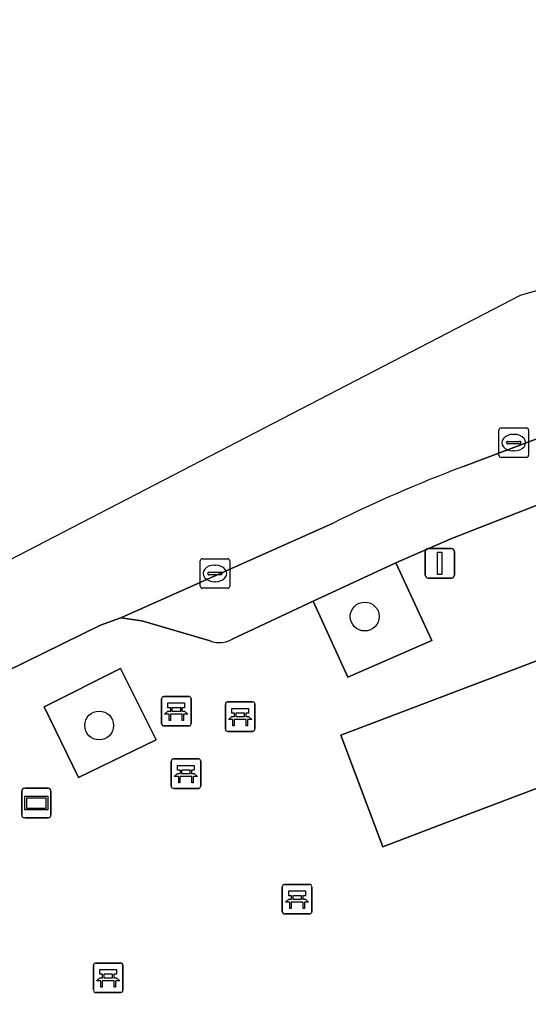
# Model space of a CAD drawing. Extents: x 159716 to 160783, y 383290 to 384031.
# Drawn here: x 159733.85 to 159751.09, y 383591.36 to 383624.33 of the extents above; entities that cross this region are included whole.
import ezdxf

# ---------------------------------------------------------------- set-up
doc = ezdxf.new("R2010")
doc.units = 0
for name, color, linetype in [('IMGEO_Bank', 7, 'Continuous'), ('IMGEO_Boom', 7, 'Continuous'), ('IMGEO_Groenvoorziening', 7, 'Continuous'), ('IMGEO_Informatiebord', 7, 'Continuous'), ('IMGEO_Kolk', 7, 'Continuous'), ('IMGEO_Lichtmast', 7, 'Continuous'), ('IMGEO_Pand', 7, 'Continuous'), ('IMGEO_Parkeervlak_open', 7, 'Continuous'), ('IMGEO_Rijbaan_lokaal_open', 7, 'Continuous'), ('IMGEO_Voetpad_open', 7, 'Continuous')]:
    doc.layers.add(name, color=color, linetype=linetype)

msp = doc.modelspace()

# ---------------------------------------------------------------- linework, layer by layer
at = {"layer": 'IMGEO_Bank'}
for p, q in [((159738.664, 383600.468), (159738.664, 383601.309)), ((159738.664, 383601.309), (159738.664, 383600.468)), ((159738.739, 383601.393), (159739.58, 383601.393)), ((159739.58, 383601.393), (159738.739, 383601.393)), ((159739.664, 383601.318), (159739.664, 383600.477)), ((159739.664, 383600.477), (159739.664, 383601.318)), ((159740.901, 383601.209), (159741.742, 383601.209)), ((159741.742, 383601.209), (159740.901, 383601.209)), ((159741.826, 383601.134), (159741.826, 383600.293)), ((159741.826, 383600.293), (159741.826, 383601.134)), ((159738.973, 383600.899), (159738.973, 383601.005)), ((159739.017, 383601.005), (159739.017, 383600.899)), ((159739.305, 383601.011), (159739.023, 383601.011)), ((159739.023, 383600.893), (159739.305, 383600.893)), ((159739.311, 383600.899), (159739.311, 383601.005)), ((159739.355, 383601.005), (159739.355, 383600.899)), ((159740.826, 383600.284), (159740.826, 383601.125)), ((159740.826, 383601.125), (159740.826, 383600.284)), ((159741.135, 383600.715), (159741.135, 383600.821)), ((159741.179, 383600.821), (159741.179, 383600.715)), ((159741.467, 383600.827), (159741.185, 383600.827)), ((159741.473, 383600.715), (159741.473, 383600.821)), ((159741.517, 383600.821), (159741.517, 383600.715)), ((159739.361, 383600.791), (159738.968, 383600.791)), ((159741.523, 383600.607), (159741.13, 383600.607)), ((159741.185, 383600.709), (159741.467, 383600.709)), ((159739.589, 383600.393), (159738.748, 383600.393)), ((159738.748, 383600.393), (159739.589, 383600.393)), ((159741.751, 383600.209), (159740.91, 383600.209)), ((159740.91, 383600.209), (159741.751, 383600.209)), ((159738.991, 383598.353), (159738.991, 383599.194)), ((159738.991, 383599.194), (159738.991, 383598.353)), ((159739.066, 383599.278), (159739.907, 383599.278)), ((159739.907, 383599.278), (159739.066, 383599.278)), ((159739.991, 383599.203), (159739.991, 383598.362)), ((159739.991, 383598.362), (159739.991, 383599.203)), ((159739.3, 383598.784), (159739.3, 383598.89)), ((159739.344, 383598.89), (159739.344, 383598.784)), ((159739.632, 383598.896), (159739.35, 383598.896)), ((159739.638, 383598.784), (159739.638, 383598.89)), ((159739.682, 383598.89), (159739.682, 383598.784)), ((159739.688, 383598.676), (159739.295, 383598.676)), ((159739.35, 383598.778), (159739.632, 383598.778)), ((159739.916, 383598.278), (159739.075, 383598.278)), ((159739.075, 383598.278), (159739.916, 383598.278)), ((159742.754, 383594.098), (159742.754, 383594.939)), ((159742.754, 383594.939), (159742.754, 383594.098)), ((159742.829, 383595.023), (159743.67, 383595.023)), ((159743.67, 383595.023), (159742.829, 383595.023)), ((159743.754, 383594.948), (159743.754, 383594.107)), ((159743.754, 383594.107), (159743.754, 383594.948)), ((159743.063, 383594.529), (159743.063, 383594.635)), ((159743.107, 383594.635), (159743.107, 383594.529)), ((159743.395, 383594.641), (159743.113, 383594.641)), ((159743.401, 383594.529), (159743.401, 383594.635)), ((159743.445, 383594.635), (159743.445, 383594.529)), ((159743.451, 383594.421), (159743.058, 383594.421)), ((159743.113, 383594.523), (159743.395, 383594.523)), ((159743.679, 383594.023), (159742.838, 383594.023)), ((159742.838, 383594.023), (159743.679, 383594.023)), ((159736.357, 383591.436), (159736.357, 383592.277)), ((159736.357, 383592.277), (159736.357, 383591.436)), ((159736.432, 383592.361), (159737.273, 383592.361)), ((159737.273, 383592.361), (159736.432, 383592.361)), ((159737.357, 383592.286), (159737.357, 383591.445)), ((159737.357, 383591.445), (159737.357, 383592.286)), ((159736.666, 383591.867), (159736.666, 383591.973)), ((159736.71, 383591.973), (159736.71, 383591.867)), ((159736.998, 383591.979), (159736.716, 383591.979)), ((159737.004, 383591.867), (159737.004, 383591.973)), ((159737.048, 383591.973), (159737.048, 383591.867)), ((159737.054, 383591.759), (159736.661, 383591.759)), ((159736.716, 383591.861), (159736.998, 383591.861)), ((159737.282, 383591.361), (159736.441, 383591.361)), ((159736.441, 383591.361), (159737.282, 383591.361))]:
    msp.add_line(p, q, dxfattribs=at)
for points in [[(159738.967, 383601.011), (159738.881, 383601.011), (159738.881, 383601.172), (159739.444, 383601.172), (159739.444, 383601.011), (159739.361, 383601.011)], [(159738.911, 383600.791), (159738.769, 383600.791), (159738.881, 383600.893), (159738.967, 383600.893)], [(159739.361, 383600.893), (159739.444, 383600.893), (159739.556, 383600.791), (159739.417, 383600.791)], [(159741.129, 383600.827), (159741.043, 383600.827), (159741.043, 383600.988), (159741.606, 383600.988), (159741.606, 383600.827), (159741.523, 383600.827)], [(159738.961, 383600.784), (159738.961, 383600.577), (159738.918, 383600.577), (159738.918, 383600.784)], [(159739.411, 383600.784), (159739.411, 383600.577), (159739.367, 383600.577), (159739.367, 383600.784)], [(159741.073, 383600.607), (159740.931, 383600.607), (159741.043, 383600.709), (159741.129, 383600.709)], [(159741.123, 383600.6), (159741.123, 383600.393), (159741.08, 383600.393), (159741.08, 383600.6)], [(159741.523, 383600.709), (159741.606, 383600.709), (159741.718, 383600.607), (159741.579, 383600.607)], [(159741.573, 383600.6), (159741.573, 383600.393), (159741.529, 383600.393), (159741.529, 383600.6)], [(159739.294, 383598.896), (159739.208, 383598.896), (159739.208, 383599.057), (159739.771, 383599.057), (159739.771, 383598.896), (159739.688, 383598.896)], [(159739.238, 383598.676), (159739.096, 383598.676), (159739.208, 383598.778), (159739.294, 383598.778)], [(159739.288, 383598.669), (159739.288, 383598.462), (159739.245, 383598.462), (159739.245, 383598.669)], [(159739.688, 383598.778), (159739.771, 383598.778), (159739.883, 383598.676), (159739.744, 383598.676)], [(159739.738, 383598.669), (159739.738, 383598.462), (159739.694, 383598.462), (159739.694, 383598.669)], [(159743.057, 383594.641), (159742.971, 383594.641), (159742.971, 383594.802), (159743.534, 383594.802), (159743.534, 383594.641), (159743.451, 383594.641)], [(159743.001, 383594.421), (159742.859, 383594.421), (159742.971, 383594.523), (159743.057, 383594.523)], [(159743.051, 383594.414), (159743.051, 383594.207), (159743.008, 383594.207), (159743.008, 383594.414)], [(159743.451, 383594.523), (159743.534, 383594.523), (159743.646, 383594.421), (159743.507, 383594.421)], [(159743.501, 383594.414), (159743.501, 383594.207), (159743.457, 383594.207), (159743.457, 383594.414)], [(159736.66, 383591.979), (159736.574, 383591.979), (159736.574, 383592.14), (159737.137, 383592.14), (159737.137, 383591.979), (159737.054, 383591.979)], [(159736.604, 383591.759), (159736.462, 383591.759), (159736.574, 383591.861), (159736.66, 383591.861)], [(159736.654, 383591.752), (159736.654, 383591.545), (159736.611, 383591.545), (159736.611, 383591.752)], [(159737.054, 383591.861), (159737.137, 383591.861), (159737.249, 383591.759), (159737.11, 383591.759)], [(159737.104, 383591.752), (159737.104, 383591.545), (159737.06, 383591.545), (159737.06, 383591.752)]]:
    msp.add_lwpolyline(points, dxfattribs=at)
for centre, radius, start, end in [((159738.742, 383601.315), 0.0779, 92.4484, 184.2845), ((159738.742, 383601.315), 0.0779, 92.4484, 184.2845), ((159739.586, 383601.315), 0.0779, 2.4484, 94.2845), ((159739.586, 383601.315), 0.0779, 2.4484, 94.2845), ((159740.904, 383601.131), 0.0779, 92.4484, 184.2845), ((159740.904, 383601.131), 0.0779, 92.4484, 184.2845), ((159741.748, 383601.131), 0.0779, 2.4484, 94.2845), ((159741.748, 383601.131), 0.0779, 2.4484, 94.2845), ((159738.966, 383601.004), 0.00671, 2.8957, 87.1043), ((159738.966, 383600.9), 0.00671, 272.8957, 357.1043), ((159739.023, 383601.004), 0.00671, 92.8957, 177.1043), ((159739.023, 383600.9), 0.00671, 182.8957, 267.1043), ((159739.305, 383601.004), 0.00671, 2.8957, 87.1043), ((159739.305, 383600.9), 0.00671, 272.8957, 357.1043), ((159739.362, 383601.004), 0.00671, 92.8957, 177.1043), ((159739.362, 383600.9), 0.00671, 182.8957, 267.1043), ((159741.128, 383600.82), 0.00671, 2.8957, 87.1043), ((159741.185, 383600.82), 0.00671, 92.8957, 177.1043), ((159741.467, 383600.82), 0.00671, 2.8957, 87.1043), ((159741.524, 383600.82), 0.00671, 92.8957, 177.1043), ((159738.911, 383600.784), 0.00671, 2.8957, 87.1043), ((159738.968, 383600.784), 0.00671, 92.8957, 177.1043), ((159739.36, 383600.784), 0.00671, 2.8957, 87.1043), ((159739.417, 383600.784), 0.00671, 92.8957, 177.1043), ((159739.586, 383600.471), 0.0779, 272.4484, 4.2845), ((159739.586, 383600.471), 0.0779, 272.4484, 4.2845), ((159741.073, 383600.6), 0.00671, 2.8957, 87.1043), ((159741.13, 383600.6), 0.00671, 92.8957, 177.1043), ((159741.128, 383600.716), 0.00671, 272.8957, 357.1043), ((159741.185, 383600.716), 0.00671, 182.8957, 267.1043), ((159741.467, 383600.716), 0.00671, 272.8957, 357.1043), ((159741.524, 383600.716), 0.00671, 182.8957, 267.1043), ((159741.522, 383600.6), 0.00671, 2.8957, 87.1043), ((159741.579, 383600.6), 0.00671, 92.8957, 177.1043), ((159738.742, 383600.471), 0.0779, 182.4484, 274.2845), ((159738.742, 383600.471), 0.0779, 182.4484, 274.2845), ((159740.904, 383600.287), 0.0779, 182.4484, 274.2845), ((159740.904, 383600.287), 0.0779, 182.4484, 274.2845), ((159741.748, 383600.287), 0.0779, 272.4484, 4.2845), ((159741.748, 383600.287), 0.0779, 272.4484, 4.2845), ((159739.069, 383599.2), 0.0779, 92.4484, 184.2845), ((159739.069, 383599.2), 0.0779, 92.4484, 184.2845), ((159739.913, 383599.2), 0.0779, 2.4484, 94.2845), ((159739.913, 383599.2), 0.0779, 2.4484, 94.2845), ((159739.293, 383598.889), 0.00671, 2.8957, 87.1043), ((159739.35, 383598.889), 0.00671, 92.8957, 177.1043), ((159739.632, 383598.889), 0.00671, 2.8957, 87.1043), ((159739.689, 383598.889), 0.00671, 92.8957, 177.1043), ((159739.238, 383598.669), 0.00671, 2.8957, 87.1043), ((159739.295, 383598.669), 0.00671, 92.8957, 177.1043), ((159739.293, 383598.785), 0.00671, 272.8957, 357.1043), ((159739.35, 383598.785), 0.00671, 182.8957, 267.1043), ((159739.632, 383598.785), 0.00671, 272.8957, 357.1043), ((159739.689, 383598.785), 0.00671, 182.8957, 267.1043), ((159739.687, 383598.669), 0.00671, 2.8957, 87.1043), ((159739.744, 383598.669), 0.00671, 92.8957, 177.1043), ((159739.069, 383598.356), 0.0779, 182.4484, 274.2845), ((159739.069, 383598.356), 0.0779, 182.4484, 274.2845), ((159739.913, 383598.356), 0.0779, 272.4484, 4.2845), ((159739.913, 383598.356), 0.0779, 272.4484, 4.2845), ((159742.832, 383594.945), 0.0779, 92.4484, 184.2845), ((159742.832, 383594.945), 0.0779, 92.4484, 184.2845), ((159743.676, 383594.945), 0.0779, 2.4484, 94.2845), ((159743.676, 383594.945), 0.0779, 2.4484, 94.2845), ((159743.056, 383594.634), 0.00671, 2.8957, 87.1043), ((159743.113, 383594.634), 0.00671, 92.8957, 177.1043), ((159743.395, 383594.634), 0.00671, 2.8957, 87.1043), ((159743.452, 383594.634), 0.00671, 92.8957, 177.1043), ((159743.001, 383594.414), 0.00671, 2.8957, 87.1043), ((159743.058, 383594.414), 0.00671, 92.8957, 177.1043), ((159743.056, 383594.53), 0.00671, 272.8957, 357.1043), ((159743.113, 383594.53), 0.00671, 182.8957, 267.1043), ((159743.395, 383594.53), 0.00671, 272.8957, 357.1043), ((159743.452, 383594.53), 0.00671, 182.8957, 267.1043), ((159743.45, 383594.414), 0.00671, 2.8957, 87.1043), ((159743.507, 383594.414), 0.00671, 92.8957, 177.1043), ((159742.832, 383594.101), 0.0779, 182.4484, 274.2845), ((159742.832, 383594.101), 0.0779, 182.4484, 274.2845), ((159743.676, 383594.101), 0.0779, 272.4484, 4.2845), ((159743.676, 383594.101), 0.0779, 272.4484, 4.2845), ((159736.435, 383592.283), 0.0779, 92.4484, 184.2845), ((159736.435, 383592.283), 0.0779, 92.4484, 184.2845), ((159737.279, 383592.283), 0.0779, 2.4484, 94.2845), ((159737.279, 383592.283), 0.0779, 2.4484, 94.2845), ((159736.659, 383591.972), 0.00671, 2.8957, 87.1043), ((159736.716, 383591.972), 0.00671, 92.8957, 177.1043), ((159736.998, 383591.972), 0.00671, 2.8957, 87.1043), ((159737.055, 383591.972), 0.00671, 92.8957, 177.1043), ((159736.604, 383591.752), 0.00671, 2.8957, 87.1043), ((159736.661, 383591.752), 0.00671, 92.8957, 177.1043), ((159736.659, 383591.868), 0.00671, 272.8957, 357.1043), ((159736.716, 383591.868), 0.00671, 182.8957, 267.1043), ((159736.998, 383591.868), 0.00671, 272.8957, 357.1043), ((159737.055, 383591.868), 0.00671, 182.8957, 267.1043), ((159737.053, 383591.752), 0.00671, 2.8957, 87.1043), ((159737.11, 383591.752), 0.00671, 92.8957, 177.1043), ((159736.435, 383591.439), 0.0779, 182.4484, 274.2845), ((159736.435, 383591.439), 0.0779, 182.4484, 274.2845), ((159737.279, 383591.439), 0.0779, 272.4484, 4.2845), ((159737.279, 383591.439), 0.0779, 272.4484, 4.2845)]:
    msp.add_arc(centre, radius, start, end, dxfattribs=at)
at = {"layer": 'IMGEO_Boom'}
for centre in [(159745.546, 383604.1), (159736.55, 383600.409)]:
    msp.add_circle(centre, 0.489, dxfattribs=at)
at = {"layer": 'IMGEO_Groenvoorziening'}
for points in [[(159743.799, 383604.621), (159744.968, 383602.044), (159747.818, 383603.291), (159746.603, 383605.923)], [(159735.849, 383598.65), (159738.482, 383599.924), (159737.272, 383602.338), (159734.69, 383601.038)]]:
    msp.add_lwpolyline(points, close=True, dxfattribs=at)
at = {"layer": 'IMGEO_Informatiebord'}
for p, q in [((159733.928, 383597.38), (159733.928, 383598.18)), ((159733.928, 383598.18), (159733.928, 383597.38)), ((159734.028, 383598.28), (159734.818, 383598.28)), ((159734.818, 383598.28), (159734.028, 383598.28)), ((159734.918, 383598.18), (159734.918, 383597.38)), ((159734.918, 383597.38), (159734.918, 383598.18)), ((159734.818, 383597.28), (159734.028, 383597.28)), ((159734.028, 383597.28), (159734.818, 383597.28))]:
    msp.add_line(p, q, dxfattribs=at)
for points in [[(159734.029, 383598.012), (159734.817, 383598.012), (159734.817, 383597.548), (159734.029, 383597.548), (159734.029, 383598.012)], [(159734.094, 383597.947), (159734.094, 383597.613), (159734.752, 383597.613), (159734.752, 383597.947), (159734.094, 383597.947)]]:
    msp.add_lwpolyline(points, dxfattribs=at)
for centre, start, end in [((159734.028, 383598.18), 90, 180), ((159734.028, 383598.18), 90, 180), ((159734.818, 383598.18), 0, 90), ((159734.818, 383598.18), 360, 90), ((159734.028, 383597.38), 180, 270), ((159734.028, 383597.38), 180, 270), ((159734.818, 383597.38), 270, 0), ((159734.818, 383597.38), 270, 0)]:
    msp.add_arc(centre, 0.1, start, end, dxfattribs=at)
at = {"layer": 'IMGEO_Kolk'}
for p, q in [((159750.093, 383609.567), (159750.093, 383610.419)), ((159750.168, 383610.493), (159751.02, 383610.493)), ((159751.094, 383610.419), (159751.094, 383609.567)), ((159750.395, 383610.036), (159750.793, 383610.036)), ((159750.581, 383610.273), (159750.606, 383610.273)), ((159750.352, 383609.987), (159750.352, 383609.999)), ((159750.79, 383609.95), (159750.392, 383609.95)), ((159750.604, 383609.713), (159750.579, 383609.713)), ((159750.836, 383609.999), (159750.836, 383609.987)), ((159751.02, 383609.493), (159750.168, 383609.493)), ((159739.972, 383605.134), (159739.972, 383605.986)), ((159740.047, 383606.06), (159740.899, 383606.06)), ((159740.46, 383605.84), (159740.485, 383605.84)), ((159740.973, 383605.986), (159740.973, 383605.134)), ((159740.231, 383605.554), (159740.231, 383605.566)), ((159740.669, 383605.517), (159740.271, 383605.517)), ((159740.274, 383605.603), (159740.672, 383605.603)), ((159740.715, 383605.566), (159740.715, 383605.554)), ((159740.483, 383605.28), (159740.458, 383605.28)), ((159740.899, 383605.06), (159740.047, 383605.06))]:
    msp.add_line(p, q, dxfattribs=at)
for points in [[(159750.093, 383609.567), (159750.093, 383610.419)], [(159750.168, 383610.493), (159751.02, 383610.493)], [(159751.094, 383610.419), (159751.094, 383609.567)], [(159751.02, 383609.493), (159750.168, 383609.493)], [(159739.972, 383605.134), (159739.972, 383605.986)], [(159740.047, 383606.06), (159740.899, 383606.06)], [(159740.973, 383605.986), (159740.973, 383605.134)], [(159740.899, 383605.06), (159740.047, 383605.06)]]:
    msp.add_lwpolyline(points, dxfattribs=at)
for centre, radius, start, end in [((159750.17, 383610.417), 0.0765, 91.552, 178.448), ((159750.17, 383610.417), 0.0765, 91.552, 178.448), ((159751.018, 383610.417), 0.0765, 1.552, 88.448), ((159751.018, 383610.417), 0.0765, 1.552, 88.448), ((159750.392, 383609.996), 0.0403, 85.8775, 175.7526), ((159750.797, 383609.998), 0.0386, 1.7309, 96.639), ((159750.389, 383609.986), 0.0366, 178.938, 274.7102), ((159750.793, 383609.993), 0.043, 264.8664, 352.4533), ((159750.17, 383609.569), 0.0765, 181.552, 268.448), ((159750.17, 383609.569), 0.0765, 181.552, 268.448), ((159751.018, 383609.569), 0.0765, 271.552, 358.448), ((159751.018, 383609.569), 0.0765, 271.552, 358.448), ((159740.049, 383605.984), 0.0765, 91.552, 178.448), ((159740.049, 383605.984), 0.0765, 91.552, 178.448), ((159740.897, 383605.984), 0.0765, 1.552, 88.448), ((159740.897, 383605.984), 0.0765, 1.552, 88.448), ((159740.271, 383605.563), 0.0403, 85.8775, 175.7526), ((159740.268, 383605.553), 0.0366, 178.938, 274.7102), ((159740.672, 383605.56), 0.043, 264.8664, 352.4533), ((159740.676, 383605.565), 0.0386, 1.7309, 96.639), ((159740.049, 383605.136), 0.0765, 181.552, 268.448), ((159740.049, 383605.136), 0.0765, 181.552, 268.448), ((159740.897, 383605.136), 0.0765, 271.552, 358.448), ((159740.897, 383605.136), 0.0765, 271.552, 358.448)]:
    msp.add_arc(centre, radius, start, end, dxfattribs=at)
for centre, major_axis, ratio, start_param, end_param in [((159750.58, 383609.993), (-0.387, 0.002), 0.722429, 4.712389, 7.853982), ((159750.605, 383609.993), (-0.39, 0.002), 0.717154, 1.570796, 4.712389), ((159740.459, 383605.56), (-0.387, 0.002), 0.722429, 4.712389, 7.853982), ((159740.484, 383605.56), (-0.39, 0.002), 0.717154, 1.570796, 4.712389)]:
    msp.add_ellipse(centre, major_axis=major_axis, ratio=ratio, start_param=start_param, end_param=end_param, dxfattribs=at)
at = {"layer": 'IMGEO_Lichtmast'}
for p, q in [((159747.593, 383605.504), (159747.593, 383606.304)), ((159747.593, 383606.304), (159747.593, 383605.504)), ((159747.693, 383606.404), (159748.483, 383606.404)), ((159748.483, 383606.404), (159747.693, 383606.404)), ((159748.583, 383606.304), (159748.583, 383605.504)), ((159748.583, 383605.504), (159748.583, 383606.304)), ((159748.483, 383605.404), (159747.693, 383605.404)), ((159747.693, 383605.404), (159748.483, 383605.404))]:
    msp.add_line(p, q, dxfattribs=at)
msp.add_lwpolyline([(159748.013, 383606.279), (159748.163, 383606.279), (159748.163, 383605.529), (159748.013, 383605.529), (159748.013, 383606.279)], dxfattribs=at)
for centre, start, end in [((159747.693, 383606.304), 90, 180), ((159747.693, 383606.304), 90, 180), ((159748.483, 383606.304), 0, 90), ((159748.483, 383606.304), 360, 90), ((159747.693, 383605.504), 180, 270), ((159747.693, 383605.504), 180, 270), ((159748.483, 383605.504), 270, 0), ((159748.483, 383605.504), 270, 0)]:
    msp.add_arc(centre, 0.1, start, end, dxfattribs=at)
at = {"layer": 'IMGEO_Pand'}
msp.add_lwpolyline([(159747.313, 383596.739), (159747.989, 383596.995), (159757, 383600.409), (159755.569, 383604.187), (159744.731, 383600.081), (159746.163, 383596.303)], close=True, dxfattribs=at)
at = {"layer": 'IMGEO_Parkeervlak_open'}
for points in [[(159763.716, 383612.687), (159764.868, 383614.637), (159765.409, 383615.2), (159759.342, 383613.121), (159748.858, 383609.172)], [(159741.056, 383603.334), (159743.799, 383604.621), (159746.603, 383605.923), (159748.457, 383606.733), (159753.379, 383608.651), (159756.356, 383609.787), (159763.252, 383612.344)], [(159744.473, 383607.263), (159737.288, 383604.053), (159737.994, 383603.96), (159740.314, 383603.277)]]:
    msp.add_lwpolyline(points, dxfattribs=at)
for centre, radius, start, end in [((159765.185, 383565.679), 46.457, 110.5753, 116.4763), ((159740.626, 383604.067), 0.85, 248.4277, 300.3579)]:
    msp.add_arc(centre, radius, start, end, dxfattribs=at)
at = {"layer": 'IMGEO_Rijbaan_lokaal_open'}
for points in [[(159782.892, 383624.33), (159772.537, 383621.313), (159750.809, 383614.982), (159716.438, 383597.163), (159715.609, 383596.852), (159717.847, 383594.663), (159723.658, 383597.483), (159723.874, 383597.558), (159725.752, 383598.487), (159736.598, 383603.803), (159737.288, 383604.053), (159744.473, 383607.263)], [(159748.858, 383609.172), (159759.342, 383613.121), (159765.409, 383615.2), (159773.464, 383617.553), (159775.395, 383618.065), (159781.674, 383619.726), (159783.978, 383620.4), (159783.577, 383621.851), (159782.892, 383624.329), (159782.892, 383624.33)]]:
    msp.add_lwpolyline(points, dxfattribs=at)
msp.add_arc((159765.185, 383565.679), 46.457, 110.5753, 116.4763, dxfattribs=at)
at = {"layer": 'IMGEO_Voetpad_open'}
for points in [[(159763.252, 383612.344), (159756.356, 383609.787), (159757.447, 383606.868), (159754.454, 383605.743), (159753.379, 383608.651), (159748.457, 383606.733), (159746.603, 383605.923), (159747.818, 383603.291), (159744.968, 383602.044), (159743.799, 383604.621), (159741.056, 383603.334)], [(159740.314, 383603.277), (159737.994, 383603.96), (159737.288, 383604.053), (159736.598, 383603.803), (159725.752, 383598.487), (159723.874, 383597.558)]]:
    msp.add_lwpolyline(points, dxfattribs=at)
for points in [[(159757, 383600.409), (159747.989, 383596.995), (159747.313, 383596.739), (159746.163, 383596.303), (159744.731, 383600.081), (159755.569, 383604.187)], [(159735.849, 383598.65), (159734.69, 383601.038), (159737.272, 383602.338), (159738.482, 383599.924)]]:
    msp.add_lwpolyline(points, close=True, dxfattribs=at)
msp.add_arc((159740.626, 383604.067), 0.85, 248.4277, 300.3579, dxfattribs=at)

doc.saveas('drawing.dxf')
